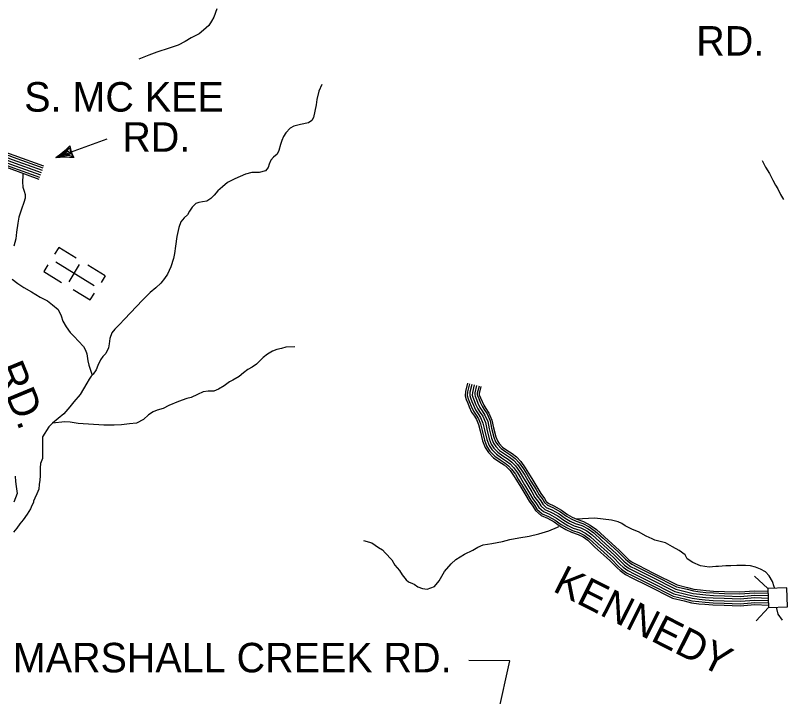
# Model space of a CAD drawing. Extents: x 1788175 to 1969470, y 584502 to 738744.
# Drawn here: x 1917533 to 1927126, y 593647 to 602184 of the extents above; entities that cross this region are included whole.
import ezdxf

# ---------------------------------------------------------------- set-up
doc = ezdxf.new("R2010")
doc.units = 0
for name, color, linetype in [('DESIGN - ROW - Right-of-Way and Easement Labels', 7, 'Continuous'), ('DESIGN - TRANSPORTATION - Text', 7, 'Continuous'), ('DESIGN - UTILITIES - Cable (Underground) with Text', 7, 'Continuous'), ('SURVEY - CONTOURS - Index with Text', 7, 'Continuous'), ('SURVEY - DRAINAGE - Storm Sewer', 7, 'Continuous'), ('SURVEY - TRANSPORTATION - Roads', 7, 'Continuous')]:
    doc.layers.add(name, color=color, linetype=linetype)

msp = doc.modelspace()

# ---------------------------------------------------------------- linework, layer by layer
at = {"layer": 'DESIGN - ROW - Right-of-Way and Easement Labels'}
for p, q in [((1918039.8, 600401), (1918682.9, 600635)), ((1918073, 600412.9), (1918122.3, 600444.4)), ((1918084.5, 600418.2), (1918193.7, 600480.5)), ((1918122.3, 600444.4), (1918163.7, 600476.4)), ((1918176.4, 600438.2), (1918151.3, 600435.8)), ((1918163.7, 600476.4), (1918196.7, 600506.4)), ((1918209.5, 600440.1), (1918176.4, 600438.2)), ((1918193.7, 600480.5), (1918206.7, 600469.5)), ((1918196.7, 600506.4), (1918210, 600522.5)), ((1918206.7, 600469.5), (1918222.7, 600447.1)), ((1918222.7, 600447.1), (1918209.5, 600440.1)), ((1918210, 600522.5), (1918223.7, 600472.3)), ((1918223.7, 600472.3), (1918254, 600416.9)), ((1918125, 600418.3), (1918084.5, 600418.2)), ((1918194.8, 600428), (1918125, 600418.3)), ((1918254, 600416.9), (1918194.8, 600428))]:
    msp.add_line(p, q, dxfattribs=at)
msp.add_lwpolyline([(1923585.4, 593434.6), (1923730.6, 594096.3), (1923218.6, 594100.5)], dxfattribs=at)
for centre, radius, start, end in [((1917132.1, 601660.1), 1552.3, 305.78757, 314.21535), ((1918736.1, 600654.3), 532.3, 191.5708, 208.4292), ((1918153.9, 599019.3), 1386.4, 85.27927, 94.71781)]:
    msp.add_arc(centre, radius, start, end, dxfattribs=at)
at = {"layer": 'DESIGN - TRANSPORTATION - Text'}
for points in [[(1920058.8, 602266.8), (1920019.6, 602162.4), (1919990, 602112.2), (1919958.4, 602057.9), (1919892.8, 601997.4), (1919837.2, 601951), (1919735.6, 601902.2), (1919660, 601857.7), (1919572.4, 601811), (1919460.8, 601774.2), (1919307.3, 601723.1), (1919207.6, 601684.3), (1919082.1, 601633.4)], [(1921376.6, 601318.5), (1921335.3, 601234.2), (1921312, 601127.9), (1921302.5, 601061.8), (1921287, 600983.6), (1921271.6, 600903.5), (1921249.9, 600867.3), (1921206.1, 600836.9), (1921108.4, 600814.2), (1921022.6, 600793.6), (1920976.8, 600769.3), (1920923.2, 600712.9), (1920895.6, 600666.6), (1920874, 600614.4), (1920858.3, 600564.3), (1920834.8, 600490.1), (1920813.2, 600443.9), (1920769.5, 600405.5), (1920735.8, 600367.3), (1920714.1, 600317.1), (1920700.4, 600276.9), (1920666.8, 600234.7), (1920591, 600214.1), (1920497, 600215.4), (1920419.2, 600194.9), (1920285.8, 600135.9), (1920194.2, 600089.2), (1920130.6, 600034.7), (1920071, 599984.3), (1920025.4, 599929.9), (1919983.7, 599887.6), (1919932, 599855.2), (1919878.1, 599846.8), (1919834.2, 599840.5), (1919796.3, 599824.2), (1919748.7, 599781.8), (1919717.1, 599729.5), (1919691.4, 599685.3), (1919649.7, 599645), (1919606.1, 599596.7), (1919582.6, 599526.4), (1919557.4, 599412.2), (1919542.3, 599292), (1919528.9, 599199.8), (1919515.4, 599135.7), (1919482.1, 599033.3), (1919440.8, 598939), (1919403.2, 598884.7), (1919355.6, 598828.3), (1919292.1, 598767.8), (1919224.6, 598709.3), (1919127.3, 598614.5), (1918901.1, 598376.7), (1918837.7, 598310.2), (1918778.1, 598249.8), (1918744.5, 598205.5), (1918719, 598135.2), (1918709.4, 598069.1), (1918701.8, 598017), (1918666.3, 597948.7), (1918630.6, 597908.4), (1918598.9, 597866.2), (1918567.4, 597797.9), (1918545.8, 597741.7), (1918510.2, 597689.4), (1918484.5, 597661.2), (1918456.7, 597625), (1918431.1, 597576.8), (1918344.1, 597434.1), (1918266.9, 597339.4), (1918217.3, 597279), (1918140, 597190.4), (1918070.5, 597133.9), (1917998.9, 597073.3), (1917954.7, 597029.7)], [(1926892.5, 600366.9), (1926937, 600283.1), (1926983.5, 600201.4), (1927026.1, 600119.6), (1927062.5, 600057.8), (1927090.8, 600010), (1927125.2, 599938.2), (1927159.6, 599874.4)], [(1917625.7, 600196.6), (1917627.8, 600177.1), (1917624.3, 600099), (1917628.8, 600031), (1917645.1, 599979.1), (1917655.4, 599939.1), (1917655.7, 599891.1), (1917638.1, 599838.9), (1917610.7, 599756.6), (1917575.4, 599654.3), (1917566, 599578.2), (1917546.8, 599468), (1917541.4, 599381.9), (1917516, 599291.6)], [(1917494.9, 598879.2), (1917563.2, 598825.6), (1917641.5, 598772.1), (1917733.8, 598720.7), (1917846.1, 598653.5), (1917936.4, 598606.1), (1918000.7, 598556.5), (1918069, 598498.9), (1918107.5, 598417.1), (1918128, 598351.2), (1918168.4, 598279.5), (1918220.9, 598211.8), (1918269.2, 598160.1), (1918323.5, 598102.4), (1918386, 598034.8), (1918414.3, 597987), (1918430.6, 597941.1), (1918443.2, 597853.1), (1918453.5, 597799.1), (1918495.9, 597673.7)], [(1921035.7, 598029.6), (1920923.8, 598024.8), (1920868, 598010.4), (1920812.1, 597996), (1920754.3, 597977.5), (1920692.6, 597937.1), (1920640.9, 597898.7), (1920603.2, 597860.4), (1920555.6, 597814), (1920501.9, 597773.6), (1920448.2, 597747.2), (1920392.5, 597704.8), (1920338.9, 597660.4), (1920261.2, 597613.8), (1920215.4, 597591.4), (1920149.8, 597542.9), (1920078.2, 597500.4), (1920020.4, 597474), (1919948.5, 597473.4), (1919886.6, 597465), (1919814.9, 597432.5), (1919737.2, 597395.9), (1919683.3, 597383.5), (1919579.7, 597346.7), (1919456.1, 597295.8), (1919386.5, 597257.3), (1919312.7, 597236.8), (1919260.9, 597216.4), (1919203.2, 597177.9), (1919137.6, 597119.4), (1919052, 597074.8), (1918964.2, 597066.2), (1918864.3, 597053.4), (1918770.4, 597050.8), (1918642.6, 597047.9), (1918318.7, 597069.6), (1918220.7, 597084.9), (1918154.7, 597090.4), (1918000.9, 597075)], [(1917954.7, 597029.7), (1917874.8, 596903.5), (1917874.8, 596873.2), (1917874.8, 596806.5), (1917874.8, 596739.9), (1917874.8, 596685.3), (1917874.8, 596630.8), (1917850.5, 596570.2), (1917844.5, 596515.6), (1917844.5, 596461.1), (1917844.5, 596412.6), (1917838.4, 596358), (1917832.4, 596303.5), (1917826.3, 596248.9), (1917802.1, 596188.3), (1917777.8, 596133.7), (1917759.6, 596097.4), (1917759.6, 596079.2), (1917741.4, 596042.8), (1917723.3, 596000.4), (1917680.8, 595933.7), (1917632.3, 595861), (1917589.9, 595812.5), (1917553.5, 595757.9), (1917511.1, 595709.4)], [(1927050.5, 595005.4), (1927044, 595023.2), (1927023.3, 595092.1), (1926982, 595161), (1926933.8, 595209.2), (1926871.8, 595243.7), (1926809.8, 595271.2), (1926747.8, 595285), (1926685.8, 595291.9), (1926623.8, 595291.9), (1926575.5, 595291.9), (1926499.8, 595285), (1926437.8, 595285), (1926348.2, 595278.1), (1926313.8, 595278.1), (1926231.1, 595271.2), (1926176, 595278.1), (1926120.9, 595285), (1926024.4, 595326.3), (1925955.5, 595374.6), (1925928, 595422.8), (1925852.2, 595477.9), (1925769.5, 595526.1), (1925680, 595574.4), (1925549.1, 595608.8), (1925514.6, 595622.6), (1925438.8, 595657), (1925342.4, 595712.1), (1925266.6, 595739.7), (1925177, 595787.9), (1925135.7, 595815.5), (1925087.5, 595836.1), (1925004.8, 595856.8), (1924798.1, 595884.4), (1924563.9, 595870.6)], [(1921897.7, 595605.8), (1922001.9, 595572.5), (1922086.2, 595517.1), (1922134.3, 595485.4), (1922166.6, 595449.6), (1922251.1, 595362.1), (1922291.5, 595296.4), (1922346, 595226.7), (1922380.3, 595174.9), (1922430.7, 595111.2), (1922458.8, 595087.4), (1922510.9, 595065.7), (1922531, 595055.9), (1922579.2, 595024.2), (1922635.3, 595000.6), (1922695.3, 594993), (1922785, 595027.7), (1922846.4, 595098.1), (1922913.5, 595214.7), (1922996.8, 595313.4), (1923052.4, 595367.8), (1923163.8, 595430.7), (1923267.4, 595483.4), (1923329.1, 595521.9), (1923398.8, 595548.4), (1923506.6, 595565.2), (1923640.3, 595592.2), (1923732.1, 595614.8), (1923843.8, 595635.6), (1923973.6, 595658.6), (1924095.3, 595685.4), (1924218.9, 595726.4), (1924328.5, 595771.2), (1924344.8, 595777.8)], [(1927147.3, 594606.4), (1927092.2, 594682.2), (1927078.5, 594751.1), (1927076.3, 594768.6)]]:
    msp.add_lwpolyline(points, dxfattribs=at)
at = {"layer": 'DESIGN - UTILITIES - Cable (Underground) with Text'}
for p, q in [((1918077.2, 599276.3), (1918025.3, 599191.1)), ((1918296.5, 599142.8), (1918077.1, 599276.2)), ((1917940.4, 599059), (1917888.9, 598974.4)), ((1918334, 599061.4), (1918202.2, 598844.7)), ((1918660.8, 598921.1), (1918440.3, 599055.3)), ((1917888.6, 598973.9), (1918111.4, 598838.3)), ((1918660.7, 598921), (1918609, 598836)), ((1918257.4, 598749.5), (1918472.3, 598618.8)), ((1918472.3, 598618.9), (1918523.4, 598702.9))]:
    msp.add_line(p, q, dxfattribs=at)
msp.add_lwpolyline([(1918040.2, 599093.5), (1918521.2, 598800.8)], dxfattribs=at)
at = {"layer": 'SURVEY - CONTOURS - Index with Text'}
msp.add_lwpolyline([(1917529.4, 596411), (1917535, 596343.5), (1917544.3, 596280.6), (1917554.1, 596191.3), (1917516.1, 596082.9)], dxfattribs=at)
at = {"layer": 'SURVEY - DRAINAGE - Storm Sewer'}
for p, q in [((1926964.7, 595002.3), (1926798.3, 595156.9)), ((1926973.4, 594764.9), (1926818.8, 594598.5))]:
    msp.add_line(p, q, dxfattribs=at)
msp.add_lwpolyline([(1926973.4, 594764.9), (1927210.9, 594773.6), (1927202.2, 595011), (1926964.7, 595002.3)], close=True, dxfattribs=at)
at = {"layer": 'SURVEY - TRANSPORTATION - Roads'}
for points in [[(1916922, 600547.5), (1917011.2, 600541.7), (1917157.6, 600501.5), (1917331, 600438.2), (1917495.2, 600379.4), (1917867.9, 600243.9)], [(1916924, 600578.4), (1917016.3, 600572.4), (1917167, 600531), (1917341.5, 600467.4), (1917505.8, 600408.5), (1917878.5, 600273)], [(1916925.6, 600603.1), (1917020.5, 600596.9), (1917174.5, 600554.6), (1917349.9, 600490.6), (1917514.2, 600431.8), (1917887, 600296.2)], [(1916914.3, 600429), (1916991.4, 600424), (1917121.5, 600388.3), (1917290.6, 600326.6), (1917454.9, 600267.7), (1917827.4, 600132.3)], [(1916916, 600454.7), (1916995.7, 600449.5), (1917129.3, 600412.8), (1917299.4, 600350.8), (1917463.7, 600291.9), (1917836.1, 600156.5)], [(1916918, 600485.6), (1917000.9, 600480.2), (1917138.7, 600442.4), (1917309.9, 600379.9), (1917474.2, 600321.1), (1917846.7, 600185.6)], [(1916920, 600516.5), (1917006, 600510.9), (1917148.2, 600471.9), (1917320.4, 600409.1), (1917484.7, 600350.2), (1917857.3, 600214.7)], [(1916920, 600516.5), (1917006, 600510.9), (1917148.2, 600471.9), (1917320.4, 600409.1), (1917484.7, 600350.2), (1917857.3, 600214.7)], [(1923199.8, 597573.8), (1923174.6, 597469.8), (1923171.6, 597416.2), (1923182.9, 597372.3), (1923203.2, 597325.8), (1923222, 597276.6), (1923252.4, 597212.1), (1923286, 597161.3), (1923314, 597118.1), (1923340.2, 597057), (1923357.2, 596978.3), (1923387.7, 596851.7), (1923419.8, 596769.1), (1923462, 596706.7), (1923525.6, 596641.5), (1923595.1, 596592.8), (1923658.4, 596549.9), (1923698.6, 596520.1), (1923733.7, 596482.3), (1923778.8, 596419.9), (1923815.3, 596359.4), (1923867.9, 596271.6), (1923930.2, 596168.5), (1923972.9, 596094.9), (1924019.6, 596032.7), (1924050.7, 595980.9), (1924123.6, 595917.3), (1924204.5, 595881.9), (1924286.6, 595837), (1924359.9, 595784.2), (1924430.9, 595742.6), (1924505.3, 595707.2), (1924586.4, 595680.1), (1924648.6, 595648.6), (1924707, 595606.2), (1924798.1, 595522), (1924985.7, 595352.5), (1925075.9, 595261.5), (1925113.5, 595226.6), (1925181.7, 595177.9), (1925262, 595137.3), (1925454.5, 595040.6), (1925768.4, 594882), (1925916.1, 594846.7), (1926006.6, 594824.2), (1926098.8, 594812), (1926175.3, 594804.2), (1926276.1, 594796.7), (1926415.8, 594791.6), (1926618.9, 594784.8), (1926802.9, 594800.2), (1926972.3, 594795.4)], [(1923224.8, 597567.7), (1923200.1, 597466), (1923197.5, 597418.7), (1923207.3, 597380.7), (1923227, 597335.5), (1923245.6, 597286.7), (1923274.9, 597224.7), (1923307.5, 597175.4), (1923336.8, 597130.3), (1923364.8, 597064.8), (1923382.3, 596984), (1923412.3, 596859.4), (1923442.8, 596781.1), (1923482, 596723), (1923542.3, 596661.1), (1923609.7, 596614), (1923673.3, 596570.8), (1923715.8, 596539.4), (1923753.6, 596498.6), (1923800.3, 596434.1), (1923837.3, 596372.6), (1923889.9, 596284.9), (1923952.3, 596181.6), (1923994.4, 596109.2), (1924041, 596047.1), (1924070.6, 595997.6), (1924137.5, 595939.2), (1924215.9, 595905), (1924300.4, 595858.8), (1924374, 595805.8), (1924442.9, 595765.4), (1924514.9, 595731.1), (1924596.4, 595703.9), (1924662.1, 595670.6), (1924723.4, 595626.2), (1924815.5, 595541), (1925003.5, 595371.1), (1925093.8, 595280), (1925129.8, 595246.6), (1925195.1, 595199.9), (1925273.6, 595160.3), (1925466.1, 595063.5), (1925777.3, 594906.4), (1925922.2, 594871.7), (1926011.4, 594849.5), (1926101.8, 594837.5), (1926177.5, 594829.9), (1926277.5, 594822.4), (1926416.7, 594817.3), (1926618.3, 594810.6), (1926802.2, 594825.9), (1926971.4, 594821.2)], [(1923254.9, 597560.4), (1923230.9, 597461.4), (1923228.7, 597421.8), (1923236.7, 597390.8), (1923255.7, 597347.3), (1923274.2, 597298.9), (1923302, 597240), (1923333.4, 597192.4), (1923364.2, 597144.9), (1923394.5, 597074.3), (1923412.5, 596990.9), (1923441.9, 596868.7), (1923470.4, 596795.6), (1923506.2, 596742.6), (1923562.5, 596684.9), (1923627.3, 596639.5), (1923691.2, 596596.1), (1923736.6, 596562.6), (1923777.6, 596518.3), (1923826.2, 596451.2), (1923863.9, 596388.6), (1923916.5, 596300.9), (1923979, 596197.4), (1924020.2, 596126.3), (1924066.8, 596064.4), (1924094.7, 596017.8), (1924154.3, 595965.7), (1924229.6, 595932.9), (1924316.9, 595885), (1924390.9, 595831.8), (1924457.5, 595792.8), (1924526.5, 595759.9), (1924608.3, 595732.5), (1924678.3, 595697.2), (1924743.1, 595650.2), (1924836.4, 595563.9), (1925024.9, 595393.6), (1925115.3, 595302.3), (1925149.4, 595270.7), (1925211.2, 595226.5), (1925287.5, 595187.9), (1925480, 595091.2), (1925788, 594935.7), (1925929.5, 594901.8), (1926017.2, 594880), (1926105.4, 594868.3), (1926180.2, 594860.7), (1926279.2, 594853.4), (1926417.8, 594848.3), (1926617.5, 594841.6), (1926801.3, 594857), (1926970.2, 594852.2)], [(1923285.1, 597553.1), (1923261.7, 597456.9), (1923260, 597424.9), (1923266.1, 597400.9), (1923284.4, 597359), (1923302.7, 597311.1), (1923329.1, 597255.2), (1923359.4, 597209.4), (1923391.7, 597159.6), (1923424.2, 597083.8), (1923442.8, 596997.8), (1923471.6, 596877.9), (1923498, 596810.1), (1923530.3, 596762.3), (1923582.6, 596708.6), (1923644.9, 596665), (1923709.1, 596621.4), (1923757.3, 596585.8), (1923801.6, 596538), (1923852.1, 596468.3), (1923890.5, 596404.6), (1923943, 596316.9), (1924005.7, 596213.2), (1924046.1, 596143.5), (1924092.5, 596081.7), (1924118.8, 596037.9), (1924171.1, 595992.2), (1924243.2, 595960.7), (1924333.5, 595911.3), (1924407.8, 595857.8), (1924472, 595820.2), (1924538.2, 595788.7), (1924620.3, 595761.2), (1924694.5, 595723.7), (1924762.8, 595674.2), (1924857.3, 595586.8), (1925046.3, 595416), (1925136.9, 595324.5), (1925169, 595294.8), (1925227.3, 595253.1), (1925301.5, 595215.6), (1925494, 595118.9), (1925798.8, 594965), (1925936.9, 594931.9), (1926023, 594910.5), (1926109, 594899.1), (1926183, 594891.6), (1926280.9, 594884.3), (1926418.8, 594879.3), (1926616.7, 594872.7), (1926800.4, 594888), (1926969.1, 594883.2)], [(1923285.1, 597553.1), (1923261.7, 597456.9), (1923260, 597424.9), (1923266.1, 597400.9), (1923284.4, 597359), (1923302.7, 597311.1), (1923329.1, 597255.2), (1923359.4, 597209.4), (1923391.7, 597159.6), (1923424.2, 597083.8), (1923442.8, 596997.8), (1923471.6, 596877.9), (1923498, 596810.1), (1923530.3, 596762.3), (1923582.6, 596708.6), (1923644.9, 596665), (1923709.1, 596621.4), (1923757.3, 596585.8), (1923801.6, 596538), (1923852.1, 596468.3), (1923890.5, 596404.6), (1923943, 596316.9), (1924005.7, 596213.2), (1924046.1, 596143.5), (1924092.5, 596081.7), (1924118.8, 596037.9), (1924171.1, 595992.2), (1924243.2, 595960.7), (1924333.5, 595911.3), (1924407.8, 595857.8), (1924472, 595820.2), (1924538.2, 595788.7), (1924620.3, 595761.2), (1924694.5, 595723.7), (1924762.8, 595674.2), (1924857.3, 595586.8), (1925046.3, 595416), (1925136.9, 595324.5), (1925169, 595294.8), (1925227.3, 595253.1), (1925301.5, 595215.6), (1925494, 595118.9), (1925798.8, 594965), (1925936.9, 594931.9), (1926023, 594910.5), (1926109, 594899.1), (1926183, 594891.6), (1926280.9, 594884.3), (1926418.8, 594879.3), (1926616.7, 594872.7), (1926800.4, 594888), (1926969.1, 594883.2)], [(1923315.2, 597545.8), (1923292.5, 597452.4), (1923291.2, 597427.9), (1923295.5, 597411), (1923313.1, 597370.7), (1923331.2, 597323.2), (1923356.2, 597270.5), (1923385.3, 597226.4), (1923419.1, 597174.2), (1923453.8, 597093.2), (1923473, 597004.7), (1923501.2, 596887.2), (1923525.6, 596824.6), (1923554.4, 596781.9), (1923602.8, 596732.3), (1923662.5, 596690.5), (1923727.1, 596646.7), (1923778.1, 596609), (1923825.6, 596557.7), (1923877.9, 596485.4), (1923917, 596420.5), (1923969.6, 596332.9), (1924032.4, 596229), (1924072, 596160.6), (1924118.3, 596099.1), (1924142.9, 596058), (1924187.9, 596018.7), (1924256.9, 595988.6), (1924350.1, 595937.6), (1924424.7, 595883.8), (1924486.5, 595847.6), (1924549.8, 595817.5), (1924632.3, 595789.9), (1924710.7, 595750.3), (1924782.5, 595698.2), (1924878.2, 595609.7), (1925067.7, 595438.4), (1925158.4, 595346.8), (1925188.7, 595318.8), (1925243.4, 595279.7), (1925315.4, 595243.3), (1925507.9, 595146.6), (1925809.5, 594994.3), (1925944.2, 594962), (1926028.8, 594941), (1926112.6, 594929.9), (1926185.7, 594922.5), (1926282.6, 594915.3), (1926419.9, 594910.3), (1926615.9, 594903.7), (1926799.6, 594919), (1926968, 594914.3)], [(1923345.3, 597538.5), (1923323.3, 597447.8), (1923322.4, 597431), (1923324.9, 597421.1), (1923341.8, 597382.5), (1923359.8, 597335.4), (1923383.2, 597285.7), (1923411.2, 597243.4), (1923446.6, 597188.9), (1923483.5, 597102.7), (1923503.2, 597011.6), (1923530.9, 596896.5), (1923553.3, 596839), (1923578.6, 596801.6), (1923623, 596756), (1923680.1, 596716.1), (1923745, 596672), (1923798.9, 596632.2), (1923849.6, 596577.4), (1923903.8, 596502.6), (1923943.6, 596436.5), (1923996.1, 596348.8), (1924059, 596244.8), (1924097.9, 596177.8), (1924144, 596116.4), (1924167, 596078.1), (1924204.7, 596045.2), (1924270.6, 596016.4), (1924366.6, 595963.9), (1924441.7, 595909.8), (1924501.1, 595875.1), (1924561.4, 595846.3), (1924644.2, 595818.6), (1924726.9, 595776.8), (1924802.2, 595722.2), (1924899.1, 595632.5), (1925089.1, 595460.8), (1925180, 595369.1), (1925208.3, 595342.9), (1925259.5, 595306.3), (1925329.4, 595271), (1925521.9, 595174.3), (1925820.3, 595023.6), (1925951.6, 594992.1), (1926034.6, 594971.5), (1926116.2, 594960.7), (1926188.4, 594953.4), (1926284.4, 594946.2), (1926421, 594941.2), (1926615.2, 594934.8), (1926798.7, 594950.1), (1926966.8, 594945.3)], [(1923369.3, 597532.7), (1923347.9, 597444.2), (1923347.3, 597433.5), (1923348.4, 597429.2), (1923364.7, 597391.8), (1923382.5, 597345.1), (1923404.8, 597297.9), (1923431.9, 597256.9), (1923468.5, 597200.6), (1923507.2, 597110.3), (1923527.3, 597017.1), (1923554.5, 596903.9), (1923575.3, 596850.6), (1923597.8, 596817.3), (1923639, 596775), (1923694.1, 596736.4), (1923759.3, 596692.2), (1923815.4, 596650.7), (1923868.8, 596593.1), (1923924.5, 596516.2), (1923964.8, 596449.2), (1924017.3, 596361.6), (1924080.3, 596257.4), (1924118.6, 596191.4), (1924164.6, 596130.2), (1924186.2, 596094.2), (1924218.1, 596066.3), (1924281.5, 596038.6), (1924379.8, 595984.8), (1924455.2, 595930.6), (1924512.6, 595896.9), (1924570.7, 595869.2), (1924653.8, 595841.5), (1924739.8, 595798), (1924817.9, 595741.3), (1924915.8, 595650.8), (1925106.2, 595478.7), (1925197.2, 595386.9), (1925223.9, 595362.1), (1925272.3, 595327.5), (1925340.5, 595293.1), (1925533, 595196.4), (1925828.8, 595046.9), (1925957.4, 595016.2), (1926039.2, 594995.8), (1926119, 594985.2), (1926190.5, 594978), (1926285.7, 594970.9), (1926421.9, 594966), (1926614.6, 594959.5), (1926798.1, 594974.8), (1926965.9, 594970.1)]]:
    msp.add_lwpolyline(points, dxfattribs=at)

# ---------------------------------------------------------------- texts
at = {"layer": 'DESIGN - ROW - Right-of-Way and Easement Labels'}
for s, height, p in [('RD.', 370, (1926067.5, 601678.7)), ('S. MC KEE', 370, (1917644.5, 600977.2)), ('RD.', 370, (1918874.1, 600474.6)), ('MARSHALL CREEK RD.', 369.999, (1917501.6, 593951.4))]:
    msp.add_text(s, height=height, dxfattribs=at).set_placement(p)
for s, rotation, p in [('RD.', 292.47922, (1917268.4, 597756.3)), ('KENNEDY', 333.20108, (1924255.8, 594974.7))]:
    msp.add_text(s, height=370, rotation=rotation, dxfattribs=at).set_placement(p)

doc.saveas('drawing.dxf')
